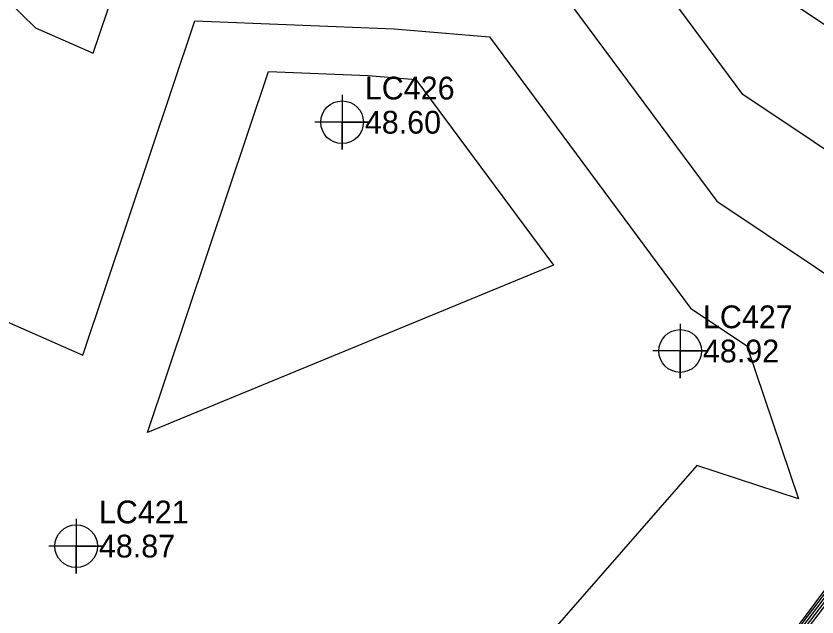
# Model space of a CAD drawing. Extents: x 2188792 to 2191981, y 386090 to 389710.
# Drawn here: x 2190718.8 to 2190806.7, y 388585.4 to 388651.4 of the extents above; entities that cross this region are included whole.
import ezdxf

# ---------------------------------------------------------------- set-up
doc = ezdxf.new("R2010")
doc.units = 0
for name, color, linetype in [('DTM Contours Major', 7, 'Continuous'), ('DTM Contours Minor', 7, 'Continuous'), ('Exist DTM Breakline', 7, 'Continuous'), ('Exist DTM Regular Point Underwater CELL', 7, 'Continuous'), ('Exist DTM Regular Point Underwater Cogo Elevation', 7, 'Continuous'), ('Exist DTM Regular Point Underwater Cogo Number', 7, 'Continuous')]:
    doc.layers.add(name, color=color, linetype=linetype)

msp = doc.modelspace()

# ---------------------------------------------------------------- linework, layer by layer
at = {"layer": 'DTM Contours Major'}
msp.add_lwpolyline([(2190674.383, 388654.473), (2190679.777, 388642.924), (2190682.556, 388643.208), (2190700.696, 388625.403), (2190726.132, 388614.208), (2190738.421, 388650.92), (2190760.309, 388650.016), (2190770.777, 388649.167), (2190792.854, 388619.348), (2190799.036, 388615.217), (2190804.709, 388598.44), (2190793.525, 388602.1), (2190764.602, 388568.931), (2190792.833, 388569.89), (2190778.596, 388551.726), (2190773.9, 388546.68), (2190763.624, 388535.812), (2190753.173, 388524.611), (2190744.564, 388514.235)], dxfattribs=at)
at = {"layer": 'DTM Contours Minor'}
for points in [[(2190745.129, 388513.038), (2190751.917, 388520.461), (2190757.875, 388527.642), (2190764.214, 388534.436), (2190778.935, 388550.006), (2190779.554, 388550.746), (2190797.085, 388573.852), (2190797.721, 388574.61), (2190809.842, 388590.539), (2190810.548, 388591.382), (2190811.541, 388592.571), (2190826.018, 388617.123), (2190826.258, 388617.408), (2190832.376, 388627.907), (2190821.762, 388627.349), (2190798.585, 388642.836), (2190786.948, 388658.554)], [(2190677.03, 388657.12), (2190679.958, 388650.851), (2190716.428, 388654.569), (2190720.945, 388650.136), (2190727.277, 388647.349), (2190730.337, 388656.489)], [(2190745.556, 388511.828), (2190760.483, 388528.15), (2190762.577, 388530.674), (2190764.804, 388533.061), (2190769.977, 388538.532), (2190779.928, 388550.448), (2190796.403, 388572.161), (2190798.161, 388574.259), (2190809.568, 388589.249), (2190811.042, 388591.012), (2190813.119, 388593.496), (2190826.737, 388616.591), (2190827.866, 388617.933), (2190839.275, 388637.511), (2190860.676, 388657.418)], [(2190745.343, 388512.433), (2190756.2, 388524.306), (2190760.226, 388529.158), (2190764.509, 388533.749), (2190774.456, 388544.269), (2190779.741, 388550.597), (2190796.744, 388573.006), (2190797.941, 388574.435), (2190809.705, 388589.894), (2190810.795, 388591.197), (2190812.33, 388593.034), (2190826.377, 388616.857), (2190827.062, 388617.671), (2190838.837, 388637.877), (2190845.832, 388644.384), (2190829.099, 388646.821), (2190814.232, 388646.039), (2190801.451, 388654.579)], [(2190778.862, 388653.861), (2190795.719, 388631.092), (2190817.377, 388616.62), (2190820.23, 388608.183), (2190810.752, 388592.109), (2190810.3, 388591.568), (2190809.98, 388591.184), (2190797.5, 388574.785), (2190797.426, 388574.697), (2190795.108, 388571.641), (2190779.096, 388551.212), (2190776.914, 388548.868), (2190763.919, 388535.124), (2190755.524, 388526.127), (2190747.633, 388516.616)], [(2190733.238, 388605.717), (2190746.506, 388645.35), (2190757.455, 388644.898), (2190762.691, 388644.473), (2190777.794, 388624.075), (2190733.238, 388605.717)], [(2190754.577, 388639.741), (2190754.59, 388639.781), (2190754.601, 388639.78), (2190754.606, 388639.78), (2190754.621, 388639.759), (2190754.577, 388639.741)]]:
    msp.add_lwpolyline(points, dxfattribs=at)
at = {"layer": 'Exist DTM Breakline'}
msp.add_lwpolyline([(2190562.442, 388270.056), (2190592.552, 388300.841), (2190622.991, 388348.012), (2190655.878, 388392.695), (2190691.635, 388436.266), (2190715.121, 388473.885), (2190746.669, 388508.678), (2190779.529, 388550.766), (2190810.094, 388591.723), (2190838.625, 388638.055)], dxfattribs=at)
at = {"layer": 'Exist DTM Regular Point Underwater CELL'}
for points in [[(2190754.598, 388642.775), (2190754.598, 388636.775), (2190754.598, 388639.775), (2190757.598, 388639.775), (2190751.598, 388639.775)], [(2190791.709, 388617.656), (2190791.709, 388611.656), (2190791.709, 388614.656), (2190794.709, 388614.656), (2190788.709, 388614.656)], [(2190725.407, 388596.23), (2190725.407, 388590.23), (2190725.407, 388593.23), (2190728.407, 388593.23), (2190722.407, 388593.23)]]:
    msp.add_lwpolyline(points, dxfattribs=at)
for centre in [(2190754.598, 388639.775), (2190791.709, 388614.656), (2190725.407, 388593.23)]:
    msp.add_circle(centre, 2.344, dxfattribs=at)

# ---------------------------------------------------------------- texts
at = {"layer": 'Exist DTM Regular Point Underwater Cogo Elevation'}
for s, p in [('48.60', (2190757.098, 388638.525)), ('48.92', (2190794.209, 388613.406)), ('48.87', (2190727.907, 388591.98))]:
    msp.add_text(s, height=2.5, dxfattribs=at).set_placement(p)
at = {"layer": 'Exist DTM Regular Point Underwater Cogo Number'}
for s, p in [('LC426', (2190757.098, 388642.275)), ('LC427', (2190794.209, 388617.156)), ('LC421', (2190727.907, 388595.73))]:
    msp.add_text(s, height=2.5, dxfattribs=at).set_placement(p)

doc.saveas('drawing.dxf')
